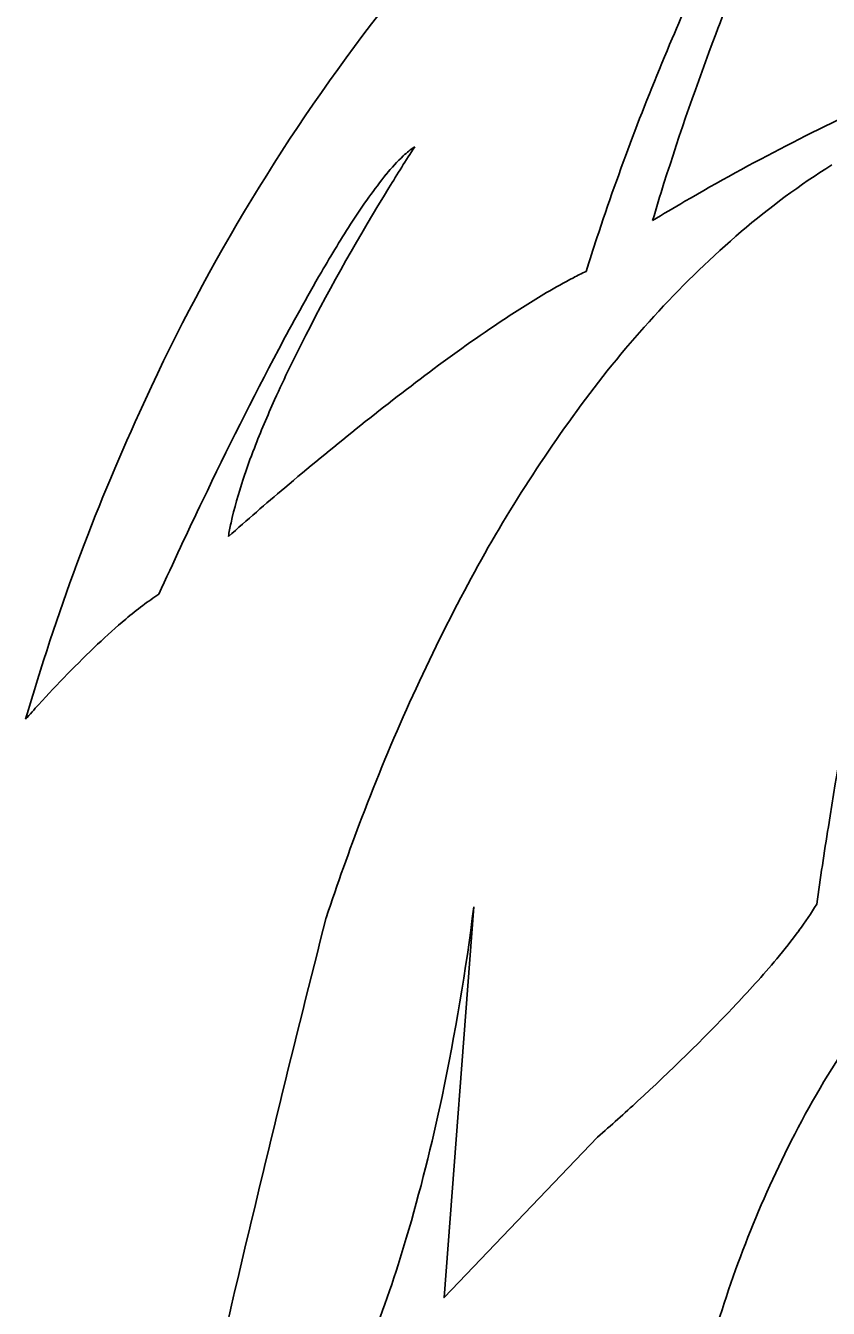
# Model space of a CAD drawing. Extents: x 42133 to 45533, y 41351 to 47951.
# Drawn here: x 42278.41 to 42282.11, y 47620.93 to 47626.85 of the extents above; entities that cross this region are included whole.
import ezdxf

# ---------------------------------------------------------------- set-up
doc = ezdxf.new("R2010")
doc.units = 0
doc.layers.add('P_TRAF_SIGN_SignDetails', color=7, linetype='Continuous')

msp = doc.modelspace()

# ---------------------------------------------------------------- linework, layer by layer
at = {"layer": 'P_TRAF_SIGN_SignDetails'}
msp.add_lwpolyline([(42280.4782, 47622.7864), (42280.3413, 47620.9843), (42281.0486, 47621.724)], dxfattribs=at)
msp.add_lwpolyline([(42280.4782, 47622.7864), (42280.3413, 47620.9843), (42281.0486, 47621.724)], dxfattribs=at)
msp.add_lwpolyline([(42280.4782, 47622.7864), (42280.3413, 47620.9843), (42281.0486, 47621.724)], dxfattribs=at)
for centre, radius, start, end in [((42287.2788, 47621.297), 9.1538, 129.52478, 155.69531), ((42287.2788, 47621.297), 9.1538, 129.52478, 155.69531), ((42287.2788, 47621.297), 9.1538, 129.52478, 155.69531), ((42300.4343, 47619.711), 20.1333, 156.8113, 159.35797), ((42300.4343, 47619.711), 20.1333, 156.8113, 159.35797), ((42300.4343, 47619.711), 20.1333, 156.8113, 159.35797), ((42288.6348, 47623.6978), 7.8739, 153.93977, 156.88743), ((42288.6348, 47623.6978), 7.8739, 153.93977, 156.88743), ((42288.6348, 47623.6978), 7.8739, 153.93977, 156.88743), ((42294.164, 47622.0602), 13.4374, 159.3066, 162.40773), ((42294.164, 47622.0602), 13.4374, 159.3066, 162.40773), ((42294.164, 47622.0602), 13.4374, 159.3066, 162.40773), ((42292.4575, 47622.0822), 12.024, 156.95729, 161.63668), ((42292.4575, 47622.0822), 12.024, 156.95729, 161.63668), ((42292.4575, 47622.0822), 12.024, 156.95729, 161.63668), ((42286.6017, 47617.1929), 10.2352, 114.23959, 120.21204), ((42286.6017, 47617.1929), 10.2352, 114.23959, 120.21204), ((42286.6017, 47617.1929), 10.2352, 114.23959, 120.21204), ((42287.0926, 47621.8258), 8.2069, 147.05199, 148.61147), ((42287.0926, 47621.8258), 8.2069, 147.05199, 148.61147), ((42287.0926, 47621.8258), 8.2069, 147.05199, 148.61147), ((42280.4445, 47625.9342), 0.428, 123.92786, 132.95348), ((42280.4445, 47625.9342), 0.428, 123.92786, 132.95348), ((42280.4445, 47625.9342), 0.428, 123.92786, 132.95348), ((42280.7703, 47625.599), 0.8954, 133.59475, 141.01965), ((42280.7703, 47625.599), 0.8954, 133.59475, 141.01965), ((42280.7703, 47625.599), 0.8954, 133.59475, 141.01965), ((42284.009, 47623.2121), 3.535, 122.13037, 130.54551), ((42284.009, 47623.2121), 3.535, 122.13037, 130.54551), ((42284.009, 47623.2121), 3.535, 122.13037, 130.54551), ((42281.9288, 47624.6662), 2.3828, 141.10654, 147.49934), ((42281.9288, 47624.6662), 2.3828, 141.10654, 147.49934), ((42281.9288, 47624.6662), 2.3828, 141.10654, 147.49934), ((42288.827, 47620.7189), 10.2642, 148.37936, 152.73246), ((42288.827, 47620.7189), 10.2642, 148.37936, 152.73246), ((42288.827, 47620.7189), 10.2642, 148.37936, 152.73246), ((42290.096, 47623.374), 9.1626, 162.55006, 163.67808), ((42290.096, 47623.374), 9.1626, 162.55006, 163.67808), ((42290.096, 47623.374), 9.1626, 162.55006, 163.67808), ((42284.798, 47620.2718), 6.6669, 120.13142, 121.61985), ((42284.798, 47620.2718), 6.6669, 120.13142, 121.61985), ((42284.798, 47620.2718), 6.6669, 120.13142, 121.61985), ((42284.8182, 47622.7829), 5.8317, 147.14711, 149.85551), ((42284.8182, 47622.7829), 5.8317, 147.14711, 149.85551), ((42284.8182, 47622.7829), 5.8317, 147.14711, 149.85551), ((42284.8722, 47622.2399), 4.835, 130.82996, 143.35463), ((42284.8722, 47622.2399), 4.835, 130.82996, 143.35463), ((42284.8722, 47622.2399), 4.835, 130.82996, 143.35463), ((42289.1382, 47623.1635), 8.5331, 161.50587, 162.60303), ((42289.1382, 47623.1635), 8.5331, 161.50587, 162.60303), ((42289.1382, 47623.1635), 8.5331, 161.50587, 162.60303), ((42288.8054, 47620.4752), 10.4385, 149.8926, 152.11604), ((42288.8054, 47620.4752), 10.4385, 149.8926, 152.11604), ((42288.8054, 47620.4752), 10.4385, 149.8926, 152.11604), ((42282.215, 47623.2411), 2.7584, 117.60118, 120.53198), ((42282.215, 47623.2411), 2.7584, 117.60118, 120.53198), ((42282.215, 47623.2411), 2.7584, 117.60118, 120.53198), ((42281.9621, 47623.7106), 2.2252, 115.74718, 117.42965), ((42281.9621, 47623.7106), 2.2252, 115.74718, 117.42965), ((42281.9621, 47623.7106), 2.2252, 115.74718, 117.42965), ((42283.0978, 47621.7573), 4.4849, 120.6164, 123.58887), ((42283.0978, 47621.7573), 4.4849, 120.6164, 123.58887), ((42283.0978, 47621.7573), 4.4849, 120.6164, 123.58887), ((42284.9273, 47619.035), 7.7649, 123.72091, 126.81979), ((42284.9273, 47619.035), 7.7649, 123.72091, 126.81979), ((42284.9273, 47619.035), 7.7649, 123.72091, 126.81979), ((42285.5742, 47622.4055), 6.6001, 152.80966, 155.68393), ((42285.5742, 47622.4055), 6.6001, 152.80966, 155.68393), ((42285.5742, 47622.4055), 6.6001, 152.80966, 155.68393), ((42296.7912, 47616.2668), 19.4654, 152.1603, 154.45738), ((42296.7912, 47616.2668), 19.4654, 152.1603, 154.45738), ((42296.7912, 47616.2668), 19.4654, 152.1603, 154.45738), ((42288.8163, 47613.8788), 14.2232, 126.91294, 130.35725), ((42288.8163, 47613.8788), 14.2232, 126.91294, 130.35725), ((42288.8163, 47613.8788), 14.2232, 126.91294, 130.35725), ((42283.7062, 47623.2531), 4.5488, 155.72495, 158.767), ((42283.7062, 47623.2531), 4.5488, 155.72495, 158.767), ((42283.7062, 47623.2531), 4.5488, 155.72495, 158.767), ((42286.3599, 47621.1152), 6.6999, 143.23129, 152.17262), ((42286.3599, 47621.1152), 6.6999, 143.23129, 152.17262), ((42286.3599, 47621.1152), 6.6999, 143.23129, 152.17262), ((42288.2997, 47620.7843), 10.2953, 155.43327, 163.83343), ((42288.2997, 47620.7843), 10.2953, 155.43327, 163.83343), ((42288.2997, 47620.7843), 10.2953, 155.43327, 163.83343), ((42282.3689, 47623.7769), 3.1126, 158.83859, 161.6458), ((42282.3689, 47623.7769), 3.1126, 158.83859, 161.6458), ((42282.3689, 47623.7769), 3.1126, 158.83859, 161.6458), ((42281.3147, 47624.1197), 2.0041, 161.4586, 167.45117), ((42281.3147, 47624.1197), 2.0041, 161.4586, 167.45117), ((42281.3147, 47624.1197), 2.0041, 161.4586, 167.45117), ((42288.0361, 47614.712), 13.0832, 130.11676, 131.61969), ((42288.0361, 47614.712), 13.0832, 130.11676, 131.61969), ((42288.0361, 47614.712), 13.0832, 130.11676, 131.61969), ((42297.6239, 47615.8043), 20.4162, 154.29375, 155.63531), ((42297.6239, 47615.8043), 20.4162, 154.29375, 155.63531), ((42297.6239, 47615.8043), 20.4162, 154.29375, 155.63531), ((42280.6583, 47624.2721), 1.3303, 167.71646, 170.45837), ((42280.6583, 47624.2721), 1.3303, 167.71646, 170.45837), ((42280.6583, 47624.2721), 1.3303, 167.71646, 170.45837), ((42279.7371, 47623.1312), 1.3062, 122.98433, 126.9921), ((42279.7371, 47623.1312), 1.3062, 122.98433, 126.9921), ((42279.7371, 47623.1312), 1.3062, 122.98433, 126.9921), ((42288.5528, 47619.9437), 9.1861, 152.09528, 159.25273), ((42288.5528, 47619.9437), 9.1861, 152.09528, 159.25273), ((42288.5528, 47619.9437), 9.1861, 152.09528, 159.25273), ((42280.1274, 47622.6218), 1.9479, 127.1446, 130.07204), ((42280.1274, 47622.6218), 1.9479, 127.1446, 130.07204), ((42280.1274, 47622.6218), 1.9479, 127.1446, 130.07204), ((42280.8689, 47621.7503), 3.0922, 130.19142, 133.42345), ((42280.8689, 47621.7503), 3.0922, 130.19142, 133.42345), ((42280.8689, 47621.7503), 3.0922, 130.19142, 133.42345), ((42282.3455, 47620.2035), 5.2305, 133.52441, 137.79131), ((42282.3455, 47620.2035), 5.2305, 133.52441, 137.79131), ((42282.3455, 47620.2035), 5.2305, 133.52441, 137.79131), ((42303.4741, 47619.7966), 21.6236, 168.94028, 171.06468), ((42303.4741, 47619.7966), 21.6236, 168.94028, 171.06468), ((42303.4741, 47619.7966), 21.6236, 168.94028, 171.06468), ((42281.4715, 47620.9755), 4.0646, 137.57519, 138.83796), ((42281.4715, 47620.9755), 4.0646, 137.57519, 138.83796), ((42281.4715, 47620.9755), 4.0646, 137.57519, 138.83796), ((42290.3481, 47619.2262), 11.1192, 159.07258, 161.60079), ((42290.3481, 47619.2262), 11.1192, 159.07258, 161.60079), ((42290.3481, 47619.2262), 11.1192, 159.07258, 161.60079), ((42302.3602, 47619.9279), 20.5028, 170.94363, 171.95182), ((42302.3602, 47619.9279), 20.5028, 170.94363, 171.95182), ((42302.3602, 47619.9279), 20.5028, 170.94363, 171.95182), ((42269.9192, 47624.108), 10.6413, 348.08982, 352.86575), ((42269.9192, 47624.108), 10.6413, 348.08982, 352.86575), ((42269.9192, 47624.108), 10.6413, 348.08982, 352.86575), ((42280.6481, 47623.6572), 1.652, 323.58807, 328.67835), ((42280.6481, 47623.6572), 1.652, 323.58807, 328.67835), ((42280.6481, 47623.6572), 1.652, 323.58807, 328.67835), ((42373.7936, 47598.8197), 96.9911, 165.724699, 166.770095), ((42373.7936, 47598.8197), 96.9911, 165.724699, 166.770095), ((42373.7936, 47598.8197), 96.9911, 165.724699, 166.770095), ((42279.7133, 47624.3546), 2.8183, 320.08125, 323.45866), ((42279.7133, 47624.3546), 2.8183, 320.08125, 323.45866), ((42279.7133, 47624.3546), 2.8183, 320.08125, 323.45866), ((42278.0904, 47625.7296), 4.9453, 316.4393, 319.92913), ((42278.0904, 47625.7296), 4.9453, 316.4393, 319.92913), ((42278.0904, 47625.7296), 4.9453, 316.4393, 319.92913), ((42275.0121, 47628.6806), 9.2095, 312.49563, 316.33261), ((42275.0121, 47628.6806), 9.2095, 312.49563, 316.33261), ((42275.0121, 47628.6806), 9.2095, 312.49563, 316.33261), ((42285.7195, 47619.8002), 4.2314, 146.16971, 153.69148), ((42285.7195, 47619.8002), 4.2314, 146.16971, 153.69148), ((42285.7195, 47619.8002), 4.2314, 146.16971, 153.69148), ((42272.1907, 47623.6182), 8.3177, 343.51543, 348.16212), ((42272.1907, 47623.6182), 8.3177, 343.51543, 348.16212), ((42272.1907, 47623.6182), 8.3177, 343.51543, 348.16212), ((42275.4025, 47628.1945), 8.5875, 311.10755, 312.76611), ((42275.4025, 47628.1945), 8.5875, 311.10755, 312.76611), ((42275.4025, 47628.1945), 8.5875, 311.10755, 312.76611), ((42286.6326, 47619.3279), 5.2594, 153.48702, 164.74551), ((42286.6326, 47619.3279), 5.2594, 153.48702, 164.74551), ((42286.6326, 47619.3279), 5.2594, 153.48702, 164.74551), ((42274.6569, 47622.8777), 5.7427, 338.53178, 343.61766), ((42274.6569, 47622.8777), 5.7427, 338.53178, 343.61766), ((42274.6569, 47622.8777), 5.7427, 338.53178, 343.61766), ((42322.8541, 47610.8315), 44.6546, 166.81509, 167.53152), ((42322.8541, 47610.8315), 44.6546, 166.81509, 167.53152), ((42322.8541, 47610.8315), 44.6546, 166.81509, 167.53152)]:
    msp.add_arc(centre, radius, start, end, dxfattribs=at)

doc.saveas('drawing.dxf')
